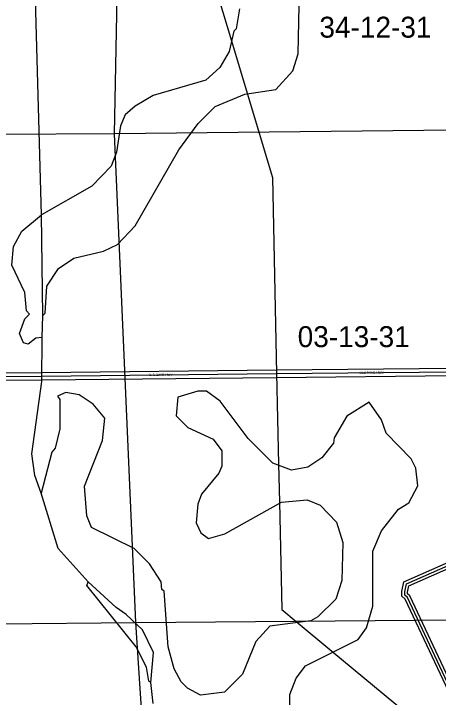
# Model space of a CAD drawing. Extents: x 457167 to 656239, y 1787309 to 1969297.
# Drawn here: x 600193 to 604758, y 1839669 to 1847016 of the extents above; entities that cross this region are included whole.
import ezdxf

# ---------------------------------------------------------------- set-up
doc = ezdxf.new("R2010")
doc.units = 0
for name, color, linetype in [('Level 1', 7, 'Continuous'), ('Level 2', 7, 'Continuous'), ('Level 22', 7, 'Continuous'), ('Level 23', 7, 'Continuous'), ('Level 31', 7, 'Continuous'), ('Level 32', 7, 'Continuous'), ('Level 34', 7, 'Continuous'), ('Level 5', 7, 'Continuous'), ('Level 55', 7, 'Continuous'), ('Level 7', 7, 'Continuous')]:
    doc.layers.add(name, color=color, linetype=linetype)

msp = doc.modelspace()

# ---------------------------------------------------------------- linework, layer by layer
at = {"layer": 'Level 1'}
for p, q in [((601278.165, 1845725.611), (601380.825, 1851041.752)), ((606499.404, 1845781.483), (601278.165, 1845725.611)), ((601278.165, 1845725.611), (596125.098, 1845691.363)), ((601506.084, 1840473.56), (601278.165, 1845725.611)), ((601506.084, 1840473.56), (606861.326, 1840518.581)), ((596204.805, 1840418.184), (601506.084, 1840473.56)), ((601829.377, 1835437.357), (601506.084, 1840473.56))]:
    msp.add_line(p, q, dxfattribs=at)
at = {"layer": 'Level 22'}
for p, q in [((600494.369, 1843120.964), (603019.511, 1843147.818)), ((603019.511, 1843147.818), (605029.432, 1843169.366)), ((598885.663, 1843104.132), (600494.369, 1843120.964))]:
    msp.add_line(p, q, dxfattribs=at)
at = {"layer": 'Level 23'}
for p, q in [((603019.081, 1843187.816), (605029.003, 1843209.364)), ((598885.244, 1843144.131), (600493.95, 1843160.962)), ((600493.943, 1843160.962), (603019.085, 1843187.816)), ((598915.545, 1843064.441), (600494.786, 1843080.965)), ((600494.794, 1843080.965), (603019.936, 1843107.819)), ((603019.94, 1843107.819), (605014.875, 1843129.206))]:
    msp.add_line(p, q, dxfattribs=at)
at = {"layer": 'Level 31'}
msp.add_lwpolyline([(604882.541, 1839771.966), (604425.198, 1840741.531), (604395.939, 1840768.116), (604395.985, 1840801.571), (604413.939, 1840888.816), (605670.946, 1841441.986), (605711.812, 1841520.474), (605750.287, 1841714.599)], dxfattribs=at)
at = {"layer": 'Level 32'}
for points in [[(604866.289, 1839736.101), (604400.61, 1840723.338), (604365.92, 1840754.856), (604365.989, 1840804.646), (604387.676, 1840910.036), (605649.207, 1841465.196), (605683.219, 1841530.519), (605718.733, 1841709.712)], [(604898.795, 1839807.831), (604449.786, 1840759.724), (604425.957, 1840781.376), (604425.981, 1840798.495), (604440.2, 1840867.596), (605692.685, 1841418.776), (605740.405, 1841510.429), (605763.699, 1841627.956)]]:
    msp.add_lwpolyline(points, dxfattribs=at)
at = {"layer": 'Level 5'}
for p, q in [((600490.775, 1844854.888), (600426.528, 1847172.444)), ((600506.303, 1843771.141), (600490.775, 1844854.888)), ((600497.704, 1843537.728), (600506.303, 1843771.141)), ((601693.955, 1839601.722), (601669.203, 1839826.836))]:
    msp.add_line(p, q, dxfattribs=at)
for points in [[(600487.605, 1841862.162), (600421.114, 1842053.965), (600388.031, 1842287.408), (600497.217, 1843062.561), (600497.704, 1843537.728)], [(600995.108, 1840911.27), (600670.352, 1841270.094), (600487.605, 1841862.162)], [(601669.203, 1839826.836), (601694.541, 1840151.921), (601578.098, 1840393.804), (601403.195, 1840560.726), (601294.923, 1840635.846), (600995.108, 1840911.27)]]:
    msp.add_lwpolyline(points, dxfattribs=at)
at = {"layer": 'Level 55'}
for points in [[(602394.865, 1847191.535), (602534.603, 1846724.434), (602702.863, 1846162.022), (602973.801, 1845256.562), (603019.511, 1843147.818)], [(603019.511, 1843147.818), (603040.731, 1842173.265), (603049.709, 1841769.626), (603074.811, 1840613.253), (603230.03, 1840484.308), (603613.945, 1840165.226), (604406.291, 1839508.496)]]:
    msp.add_lwpolyline(points, dxfattribs=at)
at = {"layer": 'Level 7'}
for points in [[(600506.303, 1843771.141), (600531.343, 1843796.112), (600548.311, 1844087.887), (600673.551, 1844279.491), (600840.402, 1844387.663), (601157.245, 1844462.366), (601307.397, 1844537.227), (601499.328, 1844737.101), (601967.038, 1845553.576), (602175.738, 1845836.771), (602359.329, 1846019.975), (602676.242, 1846153.028), (603009.755, 1846202.691), (603193.346, 1846402.565), (603251.895, 1846585.898), (603260.792, 1847102.746)], [(602618.865, 1847070.092), (602585.296, 1846853.379), (602560.256, 1846828.398), (602510.007, 1846611.695), (602409.777, 1846436.761), (602259.596, 1846303.509), (601692.56, 1846137.404), (601500.699, 1846020.891), (601392.228, 1845929.329), (601342.079, 1845812.647), (601300.11, 1845529.282), (601241.59, 1845379.26), (601032.96, 1845162.746), (600490.775, 1844854.888)], [(600497.704, 1843537.728), (600431.014, 1843529.488), (600347.593, 1843462.866), (600297.572, 1843479.596), (600255.991, 1843579.668), (600314.54, 1843737.991), (600364.591, 1843787.981), (600331.27, 1843821.351), (600314.829, 1844021.425), (600173.405, 1844313.359), (600190.304, 1844513.432), (600282.174, 1844680.055), (600490.775, 1844854.888)], [(603160.515, 1838999.969), (603161.26, 1839700.22), (603228.12, 1839875.183), (603328.32, 1840008.466), (603895.475, 1840291.312), (603987.305, 1840416.255), (604054.255, 1840649.609), (604054.87, 1841241.488), (604146.8, 1841458.131), (604330.43, 1841691.356), (604438.901, 1841757.908), (604539.131, 1841941.211), (604514.32, 1842132.984), (604464.399, 1842233.076), (604197.924, 1842508.438), (604148.072, 1842650.221), (604014.89, 1842842.083), (603772.978, 1842692.3), (603639.338, 1842459.006), (603630.928, 1842400.684), (603505.728, 1842242.431), (603355.576, 1842142.559), (603180.485, 1842109.378), (602980.472, 1842184.628), (602714.007, 1842451.651), (602414.331, 1842852.126), (602264.409, 1842960.657), (602172.707, 1842960.756), (601955.865, 1842894.295), (601938.996, 1842694.251), (602063.909, 1842569.08), (602338.883, 1842443.739), (602430.445, 1842318.598), (602430.246, 1842151.875), (602396.836, 1842076.884), (602213.215, 1841852), (602171.405, 1841743.657), (602154.507, 1841543.585), (602204.418, 1841435.183), (602287.72, 1841376.732), (602462.841, 1841426.554), (603071.755, 1841767.722), (603346.879, 1841792.433), (603488.53, 1841733.913), (603663.394, 1841550.321), (603729.856, 1841333.508), (603721.099, 1840925.071), (603654.18, 1840725.058), (603462.249, 1840533.525), (603387.158, 1840491.903), (602945.303, 1840434.041), (602795.053, 1840267.477), (602652.984, 1839917.491), (602461.023, 1839725.947), (602202.56, 1839692.896), (602060.948, 1839768.056), (601994.316, 1839834.847), (601919.455, 1839976.629), (601852.992, 1840210.102), (601811.968, 1840810.381), (601786.957, 1840827.061), (601778.717, 1840910.453), (601653.874, 1841102.316), (601487.341, 1841269.207), (601029.075, 1841494.779), (600979.193, 1841619.891), (600954.5, 1841936.666), (601146.76, 1842428.314), (601172.028, 1842670.027), (601047.145, 1842820.25), (600897.193, 1842920.411), (600755.511, 1842945.59), (600663.78, 1842903.999), (600688.721, 1842870.629), (600688.393, 1842553.844), (600638.154, 1842345.501), (600604.774, 1842303.86), (600487.605, 1841862.162)], [(601669.203, 1839826.836), (601644.193, 1839843.536), (601619.351, 1839993.628), (601511.209, 1840210.471), (600978.368, 1840869.619), (600995.108, 1840911.27)]]:
    msp.add_lwpolyline(points, dxfattribs=at)

# ---------------------------------------------------------------- texts
at = {"layer": 'Level 2'}
for s, p in [('34-12-31', (603479.421, 1846758.664)), ('03-13-31', (603245.841, 1843432.731))]:
    msp.add_text(s, height=225, dxfattribs=at).set_placement(p)
at = {"layer": 'Level 34'}
for rotation, p in [(0.6090361, (601641.804, 1843120.666)), (0.6139722, (603909.337, 1843144.858))]:
    msp.add_text('OLD DIXIE HWY', height=25, rotation=rotation, dxfattribs=at).set_placement(p)

doc.saveas('drawing.dxf')
